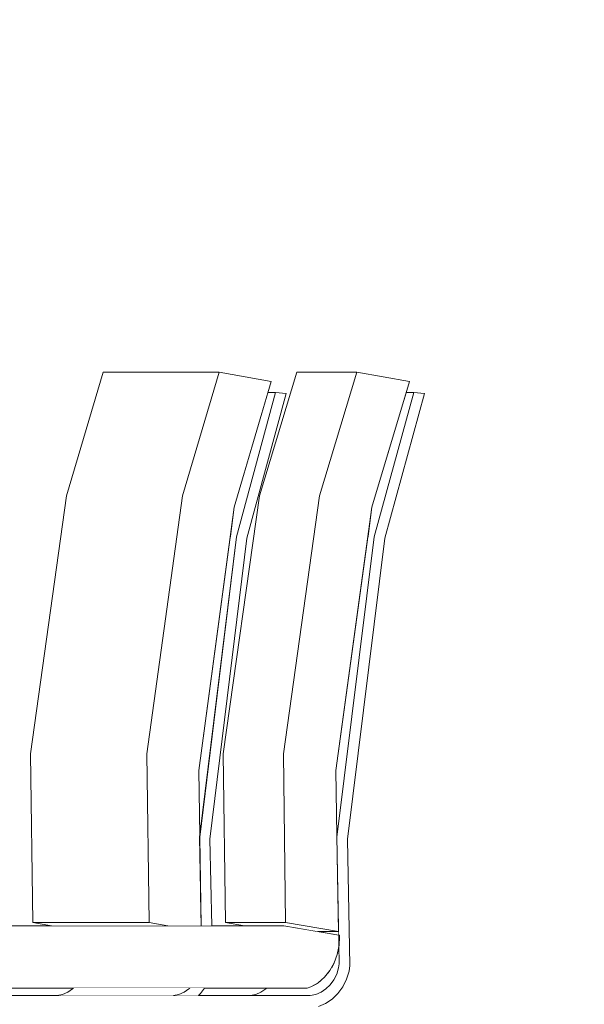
# Model space of a CAD drawing. Header units: millimetres. Extents: x -30280 to 309309, y -17460 to 4378.
# Tile 959 of 1056: x 255485 to 255937, y -13017 to -12228. Entities that reach past the tile are written whole.
import ezdxf

# ---------------------------------------------------------------- set-up
doc = ezdxf.new("R2010")
doc.units = ezdxf.units.MM
doc.header["$MEASUREMENT"] = 0
doc.linetypes.add('Wipeout_Contour', pattern=[1000, 0, -1000])
doc.layers.add('12_FAÇ_Façana', color=7, linetype='Continuous')
doc.layers.add('Nuevo_09_EI_Mobiliari general', color=7, linetype='Continuous')
doc.layers.add('Nuevo_09_EI_Mobiliari general_Pluma_Nº__1', color=7, linetype='Continuous', lineweight=5)

# ---------------------------------------------------------------- blocks, each defined once
blk = doc.blocks.new('Elem Sección_496_6', base_point=(235890.59, -13459.98))
at = {"color": 254, "linetype": 'Wipeout_Contour', "lineweight": 0, "ltscale": 20987777.46550189}
blk.add_wipeout([(255297.02, -12708.07), (255297.02, -12709.98), (255404.2, -12709.98), (255404.2, -12734.98), (255369.2, -12734.98), (255369.2, -12739.98), (255389.2, -12739.98), (255389.2, -12778.04), (255414.2, -12778.04), (255414.2, -12790.04), (255389.2, -12790.04), (255389.2, -12916.23), (255369.2, -12916.23), (255369.2, -12921.23), (255389.2, -12921.23), (255389.2, -12953.98), (255510.05, -12953.98), (255495.06, -12951.35), (255493.3, -12816.29), (255522, -12609.36), (255551.36, -12510.41), (255644.52, -12510.41), (255686.06, -12517.68), (255683.47, -12526.51), (255689.6, -12526.51), (255698.07, -12527.38), (255666.64, -12643.43), (255637.06, -12884.54), (255638.42, -12953.98), (255664.66, -12953.98), (255649.46, -12951.35), (255647.67, -12816.29), (255676.77, -12609.36), (255706.56, -12510.41), (255754.76, -12510.41), (255796.89, -12517.68), (255794.26, -12526.51), (255800.48, -12526.51), (255809.07, -12527.38), (255777.2, -12643.43), (255747.19, -12884.54), (255749.21, -12985.97), (255748.55, -12990.37), (255746.49, -12996.94), (255743.48, -13003.01), (255739.61, -13008.37), (255735, -13012.87), (255729.79, -13016.37), (255724.13, -13018.76), (255718.2, -13019.98), (255546.35, -13019.98), (255546.35, -13059.98), (255519.85, -13059.98), (255519.85, -13159.98), (255529.32, -13159.98), (255529.32, -13306.98), (255720.1, -13306.98), (255772.78, -13330.03), (255796.2, -13395.5), (255793.61, -13396.2), (255785.33, -13397.88), (255784.79, -13397.98), (255789.57, -13397.98), (255789.57, -13414.07), (255788.38, -13415.29), (255787.86, -13415.85), (255801.28, -13409.98), (255804.37, -13409.98), (255821.77, -13417.59), (255828.98, -13435.98), (255827.75, -13435.98), (255821.09, -13452.95), (255805.03, -13459.98), (256472.02, -13459.98), (256472.02, -10159.98), (255297.02, -10159.98), (255297.02, -12704.71), (255297.3, -12704.74), (255298.93, -12704.93), (255299.34, -12705), (255299.03, -12707.99), (255297.03, -12707.99)], dxfattribs=at).dxf.layer = '12_FAÇ_Façana'
at = {"color": 254, "linetype": 'Wipeout_Contour', "lineweight": 0, "ltscale": 1790704.612420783}
blk.add_wipeout([(255389.2, -13003.98), (255389.2, -13009.98), (255514.57, -13009.98), (255518.95, -13009.06), (255523.14, -13007.27), (255526.99, -13004.64), (255527.67, -13003.98)], dxfattribs=at).dxf.layer = '12_FAÇ_Façana'
at = {"color": 254, "linetype": 'Wipeout_Contour', "lineweight": 0, "ltscale": 2047920.224338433}
blk.add_wipeout([(255629.59, -13008.37), (255627.96, -13009.98), (255669.24, -13009.98), (255673.69, -13009.06), (255677.93, -13007.27), (255681.84, -13004.64), (255682.53, -13003.98), (255632.71, -13003.98)], dxfattribs=at).dxf.layer = '12_FAÇ_Façana'
blk = doc.blocks.new('Elem Sección_529_6', base_point=(235890.59, -13459.98))
at = {"color": 254, "linetype": 'Wipeout_Contour', "lineweight": 0, "ltscale": 1280443.117890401}
blk.add_wipeout([(255763.67, -12642.31), (255768.66, -12642.31), (255800.48, -12526.51), (255794.26, -12526.51), (255766.91, -12618.64)], dxfattribs=at).dxf.layer = 'Nuevo_09_EI_Mobiliari general'
at = {"color": 254, "linetype": 'Wipeout_Contour', "lineweight": 0, "ltscale": 1024253.661370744}
blk.add_wipeout([(255740.08, -12958.67), (255723.55, -12958.67), (255740.25, -12961.55), (255739.61, -12928.85)], dxfattribs=at).dxf.layer = 'Nuevo_09_EI_Mobiliari general'
at = {"color": 254, "linetype": 'Wipeout_Contour', "lineweight": 0, "ltscale": 1280338.908964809}
blk.add_wipeout([(255736.6, -12983.8), (255736.22, -12984.48), (255740.7, -12984.48), (255740.43, -12970.68), (255739.12, -12977.06)], dxfattribs=at).dxf.layer = 'Nuevo_09_EI_Mobiliari general'
at = {"color": 254, "linetype": 'Wipeout_Contour', "lineweight": 0, "ltscale": 1024279.706857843}
blk.add_wipeout([(255763.67, -12642.31), (255738.04, -12829.61), (255738.86, -12881.64), (255768.66, -12642.31)], dxfattribs=at).dxf.layer = 'Nuevo_09_EI_Mobiliari general'
at = {"color": 254, "linetype": 'Wipeout_Contour', "lineweight": 0, "ltscale": 1024269.256982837}
blk.add_wipeout([(255734.34, -12987.77), (255740.21, -12987.77), (255740.7, -12984.48), (255736.22, -12984.48)], dxfattribs=at).dxf.layer = 'Nuevo_09_EI_Mobiliari general'
at = {"color": 254, "linetype": 'Wipeout_Contour', "lineweight": 0, "ltscale": 1280325.778945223}
blk.add_wipeout([(255730.86, -12992.7), (255738.67, -12992.7), (255740.21, -12987.77), (255734.34, -12987.77), (255733.11, -12989.94)], dxfattribs=at).dxf.layer = 'Nuevo_09_EI_Mobiliari general'
at = {"color": 254, "linetype": 'Wipeout_Contour', "lineweight": 0, "ltscale": 1280311.092338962}
blk.add_wipeout([(255726.46, -12997.25), (255736.41, -12997.25), (255738.67, -12992.7), (255730.86, -12992.7), (255728.76, -12995.27)], dxfattribs=at).dxf.layer = 'Nuevo_09_EI_Mobiliari general'
at = {"color": 254, "linetype": 'Wipeout_Contour', "lineweight": 0, "ltscale": 1280292.009212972}
blk.add_wipeout([(255720.88, -13001.27), (255733.51, -13001.27), (255736.41, -12997.25), (255726.46, -12997.25), (255723.68, -12999.65)], dxfattribs=at).dxf.layer = 'Nuevo_09_EI_Mobiliari general'
at = {"color": 254, "linetype": 'Wipeout_Contour', "lineweight": 0, "ltscale": 1792294.123417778}
blk.add_wipeout([(255681.84, -13004.64), (255730.05, -13004.64), (255733.51, -13001.27), (255720.88, -13001.27), (255718.03, -13002.93), (255714.99, -13003.98), (255682.53, -13003.98)], dxfattribs=at).dxf.layer = 'Nuevo_09_EI_Mobiliari general'
at = {"color": 254, "linetype": 'Wipeout_Contour', "lineweight": 0, "ltscale": 1024138.151518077}
blk.add_wipeout([(255681.84, -13004.64), (255677.93, -13007.27), (255726.14, -13007.27), (255730.05, -13004.64)], dxfattribs=at).dxf.layer = 'Nuevo_09_EI_Mobiliari general'
at = {"color": 254, "linetype": 'Wipeout_Contour', "lineweight": 0, "ltscale": 1024122.311011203}
blk.add_wipeout([(255673.69, -13009.06), (255721.89, -13009.06), (255726.14, -13007.27), (255677.93, -13007.27)], dxfattribs=at).dxf.layer = 'Nuevo_09_EI_Mobiliari general'
at = {"color": 254, "linetype": 'Wipeout_Contour', "lineweight": 0, "ltscale": 1024105.224167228}
blk.add_wipeout([(255673.69, -13009.06), (255669.24, -13009.98), (255717.44, -13009.98), (255721.89, -13009.06)], dxfattribs=at).dxf.layer = 'Nuevo_09_EI_Mobiliari general'
at = {"color": 254, "linetype": 'Wipeout_Contour', "lineweight": 0, "ltscale": 8704765.874245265}
blk.add_wipeout([(255325.25, -13029.98), (255345.9, -13019.98), (255718.2, -13019.98), (255724.13, -13018.76), (255729.79, -13016.37), (255735, -13012.87), (255739.61, -13008.37), (255743.48, -13003.01), (255746.49, -12996.94), (255748.55, -12990.37), (255749.21, -12985.97), (255747.19, -12884.54), (255777.2, -12643.43), (255809.07, -12527.38), (255800.48, -12526.51), (255768.66, -12642.31), (255738.86, -12881.64), (255739.61, -12928.85), (255740.25, -12961.55), (255740.8, -12961.65), (255740.97, -12962.58), (255740.59, -12969.91), (255740.43, -12970.68), (255740.7, -12984.48), (255740.21, -12987.77), (255738.67, -12992.7), (255736.41, -12997.25), (255733.51, -13001.27), (255730.05, -13004.64), (255726.14, -13007.27), (255721.89, -13009.06), (255717.44, -13009.98), (255346.22, -13009.98), (255325.25, -13019.98)], dxfattribs=at).dxf.layer = 'Nuevo_09_EI_Mobiliari general'
at = {"layer": 'Nuevo_09_EI_Mobiliari general_Pluma_Nº__1', "color": 7, "linetype": 'Continuous', "lineweight": 5}
for p, q in [((255748.55, -12990.37), (255749.21, -12985.97)), ((255746.49, -12996.94), (255748.55, -12990.37))]:
    blk.add_line(p, q, dxfattribs=at)
at = {"color": 254, "linetype": 'Wipeout_Contour', "lineweight": 0, "ltscale": 1024096.140382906}
blk.add_wipeout([(255676.77, -12609.36), (255724.98, -12609.36), (255754.76, -12510.41), (255706.56, -12510.41)], dxfattribs=at).dxf.layer = 'Nuevo_09_EI_Mobiliari general'
at = {"color": 254, "linetype": 'Wipeout_Contour', "lineweight": 0, "ltscale": 1536139.456420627}
blk.add_wipeout([(255697.66, -12951.35), (255649.46, -12951.35), (255664.66, -12953.98), (255696.34, -12953.98), (255723.55, -12958.67), (255740.08, -12958.67)], dxfattribs=at).dxf.layer = 'Nuevo_09_EI_Mobiliari general'
at = {"color": 254, "linetype": 'Wipeout_Contour', "lineweight": 0, "ltscale": 1024008.776956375}
blk.add_wipeout([(255647.67, -12816.29), (255695.88, -12816.29), (255724.98, -12609.36), (255676.77, -12609.36)], dxfattribs=at).dxf.layer = 'Nuevo_09_EI_Mobiliari general'
at = {"color": 254, "linetype": 'Wipeout_Contour', "lineweight": 0, "ltscale": 1023988.361590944}
blk.add_wipeout([(255647.67, -12816.29), (255649.46, -12951.35), (255697.66, -12951.35), (255695.88, -12816.29)], dxfattribs=at).dxf.layer = 'Nuevo_09_EI_Mobiliari general'
at = {"layer": 'Nuevo_09_EI_Mobiliari general_Pluma_Nº__1', "color": 7, "linetype": 'Continuous', "lineweight": 5}
blk.add_line((255676.77, -12609.36), (255647.67, -12816.29), dxfattribs=at)
at = {"color": 254, "linetype": 'Wipeout_Contour', "lineweight": 0, "ltscale": 2048447.90893522}
blk.add_wipeout([(255697.66, -12951.35), (255740.08, -12958.67), (255738.04, -12829.61), (255766.91, -12618.64), (255796.89, -12517.68), (255754.76, -12510.41), (255724.98, -12609.36), (255695.88, -12816.29)], dxfattribs=at).dxf.layer = 'Nuevo_09_EI_Mobiliari general'
at = {"layer": 'Nuevo_09_EI_Mobiliari general_Pluma_Nº__1', "color": 7, "linetype": 'Continuous', "lineweight": 5}
for p, q in [((255706.56, -12510.41), (255676.77, -12609.36)), ((255706.56, -12510.41), (255754.76, -12510.41)), ((255754.76, -12510.41), (255724.98, -12609.36)), ((255796.89, -12517.68), (255754.76, -12510.41)), ((255766.91, -12618.64), (255796.89, -12517.68)), ((255800.48, -12526.51), (255768.66, -12642.31)), ((255777.2, -12643.43), (255809.07, -12527.38)), ((255794.26, -12526.51), (255800.48, -12526.51)), ((255809.07, -12527.38), (255800.48, -12526.51)), ((255724.98, -12609.36), (255695.88, -12816.29)), ((255738.04, -12829.61), (255766.91, -12618.64)), ((255768.66, -12642.31), (255738.7, -12882.93)), ((255747.19, -12884.54), (255777.2, -12643.43)), ((255738.86, -12881.64), (255738.04, -12829.61)), ((255739.61, -12928.85), (255738.86, -12881.64)), ((255749.21, -12985.97), (255747.19, -12884.54))]:
    blk.add_line(p, q, dxfattribs=at)
at = {"color": 254, "linetype": 'Wipeout_Contour', "lineweight": 0, "ltscale": 5629360.713575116}
blk.add_wipeout([(255351.24, -12953.98), (255345.22, -12953.98), (255333.36, -12956.41), (255325.12, -12959.96), (255302.25, -12970.87), (255318.37, -13016.98), (255340.92, -13006.22), (255344.01, -13004.89), (255348.46, -13003.98), (255350.72, -13003.98), (255714.99, -13003.98), (255718.03, -13002.93), (255723.68, -12999.65), (255728.76, -12995.27), (255733.11, -12989.94), (255736.6, -12983.8), (255739.12, -12977.06), (255740.59, -12969.91), (255740.97, -12962.58), (255740.8, -12961.65), (255740.38, -12961.57), (255696.34, -12953.98)], dxfattribs=at).dxf.layer = 'Nuevo_09_EI_Mobiliari general'
at = {"layer": 'Nuevo_09_EI_Mobiliari general_Pluma_Nº__1', "color": 7, "linetype": 'Continuous', "lineweight": 5}
for p, q in [((255647.67, -12816.29), (255649.46, -12951.35)), ((255695.88, -12816.29), (255697.66, -12951.35)), ((255738.7, -12882.93), (255740.7, -12984.48)), ((255740.08, -12958.67), (255739.61, -12928.85)), ((255696.34, -12953.98), (255351.24, -12953.98)), ((255649.46, -12951.35), (255664.66, -12953.98)), ((255649.46, -12951.35), (255697.66, -12951.35)), ((255740.25, -12961.55), (255696.34, -12953.98)), ((255697.66, -12951.35), (255740.08, -12958.67)), ((255723.55, -12958.67), (255740.08, -12958.67)), ((255740.38, -12961.57), (255740.25, -12961.55)), ((255740.8, -12961.65), (255740.38, -12961.57)), ((255740.59, -12969.91), (255740.97, -12962.58)), ((255740.97, -12962.58), (255740.8, -12961.65)), ((255739.12, -12977.06), (255740.43, -12970.68)), ((255740.43, -12970.68), (255740.59, -12969.91)), ((255736.6, -12983.8), (255739.12, -12977.06)), ((255733.11, -12989.94), (255736.6, -12983.8)), ((255740.21, -12987.77), (255738.67, -12992.7)), ((255740.7, -12984.48), (255740.21, -12987.77)), ((255723.68, -12999.65), (255728.76, -12995.27)), ((255728.76, -12995.27), (255733.11, -12989.94)), ((255736.41, -12997.25), (255733.51, -13001.27)), ((255738.67, -12992.7), (255736.41, -12997.25)), ((255743.48, -13003.01), (255746.49, -12996.94)), ((255350.72, -13003.98), (255714.99, -13003.98)), ((255681.84, -13004.64), (255677.93, -13007.27)), ((255682.53, -13003.98), (255681.84, -13004.64)), ((255714.99, -13003.98), (255718.03, -13002.93)), ((255718.03, -13002.93), (255723.68, -12999.65)), ((255730.05, -13004.64), (255726.14, -13007.27)), ((255733.51, -13001.27), (255730.05, -13004.64)), ((255739.61, -13008.37), (255743.48, -13003.01)), ((255715.19, -13009.98), (255346.22, -13009.98)), ((255673.69, -13009.06), (255669.24, -13009.98)), ((255677.93, -13007.27), (255673.69, -13009.06)), ((255717.44, -13009.98), (255715.19, -13009.98)), ((255721.89, -13009.06), (255717.44, -13009.98)), ((255726.14, -13007.27), (255721.89, -13009.06)), ((255729.79, -13016.37), (255735, -13012.87)), ((255735, -13012.87), (255739.61, -13008.37)), ((255724.13, -13018.76), (255729.79, -13016.37))]:
    blk.add_line(p, q, dxfattribs=at)
blk = doc.blocks.new('Elem Sección_530_6', base_point=(235890.59, -13459.98))
at = {"color": 254, "linetype": 'Wipeout_Contour', "lineweight": 0, "ltscale": 1279890.909603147}
blk.add_wipeout([(255656.5, -12618.64), (255653.31, -12642.31), (255658.23, -12642.31), (255689.6, -12526.51), (255683.47, -12526.51)], dxfattribs=at).dxf.layer = 'Nuevo_09_EI_Mobiliari general'
at = {"color": 254, "linetype": 'Wipeout_Contour', "lineweight": 0, "ltscale": 767872.102098}
blk.add_wipeout([(255630.07, -12953.98), (255629.58, -12928.85), (255629.97, -12953.98)], dxfattribs=at).dxf.layer = 'Nuevo_09_EI_Mobiliari general'
at = {"color": 254, "linetype": 'Wipeout_Contour', "lineweight": 0, "ltscale": 1023508.734660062}
blk.add_wipeout([(255588.22, -12951.35), (255495.06, -12951.35), (255510.05, -12953.98), (255603.21, -12953.98)], dxfattribs=at).dxf.layer = 'Nuevo_09_EI_Mobiliari general'
at = {"color": 254, "linetype": 'Wipeout_Contour', "lineweight": 0, "ltscale": 1023618.183545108}
blk.add_wipeout([(255526.99, -13004.64), (255620.15, -13004.64), (255620.83, -13003.98), (255527.67, -13003.98)], dxfattribs=at).dxf.layer = 'Nuevo_09_EI_Mobiliari general'
at = {"color": 254, "linetype": 'Wipeout_Contour', "lineweight": 0, "ltscale": 1023839.436795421}
blk.add_wipeout([(255628.03, -12829.61), (255628.84, -12881.64), (255658.23, -12642.31), (255653.31, -12642.31)], dxfattribs=at).dxf.layer = 'Nuevo_09_EI_Mobiliari general'
at = {"color": 254, "linetype": 'Wipeout_Contour', "lineweight": 0, "ltscale": 1023609.466573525}
blk.add_wipeout([(255523.14, -13007.27), (255616.3, -13007.27), (255620.15, -13004.64), (255526.99, -13004.64)], dxfattribs=at).dxf.layer = 'Nuevo_09_EI_Mobiliari general'
at = {"color": 254, "linetype": 'Wipeout_Contour', "lineweight": 0, "ltscale": 2303747.691906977}
blk.add_wipeout([(255658.23, -12642.31), (255628.84, -12881.64), (255629.58, -12928.85), (255630.07, -12953.98), (255638.42, -12953.98), (255637.06, -12884.54), (255666.64, -12643.43), (255698.07, -12527.38), (255689.6, -12526.51)], dxfattribs=at).dxf.layer = 'Nuevo_09_EI_Mobiliari general'
at = {"color": 254, "linetype": 'Wipeout_Contour', "lineweight": 0, "ltscale": 1023593.854593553}
blk.add_wipeout([(255523.14, -13007.27), (255518.95, -13009.06), (255612.11, -13009.06), (255616.3, -13007.27)], dxfattribs=at).dxf.layer = 'Nuevo_09_EI_Mobiliari general'
at = {"layer": 'Nuevo_09_EI_Mobiliari general_Pluma_Nº__1', "color": 7, "linetype": 'Continuous', "lineweight": 5}
blk.add_line((255527.67, -13003.98), (255526.99, -13004.64), dxfattribs=at)
at = {"color": 254, "linetype": 'Wipeout_Contour', "lineweight": 0, "ltscale": 1023566.749943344}
blk.add_wipeout([(255522, -12609.36), (255615.16, -12609.36), (255644.52, -12510.41), (255551.36, -12510.41)], dxfattribs=at).dxf.layer = 'Nuevo_09_EI_Mobiliari general'
at = {"color": 254, "linetype": 'Wipeout_Contour', "lineweight": 0, "ltscale": 1023577.011214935}
blk.add_wipeout([(255514.57, -13009.98), (255607.73, -13009.98), (255612.11, -13009.06), (255518.95, -13009.06)], dxfattribs=at).dxf.layer = 'Nuevo_09_EI_Mobiliari general'
at = {"layer": 'Nuevo_09_EI_Mobiliari general_Pluma_Nº__1', "color": 7, "linetype": 'Continuous', "lineweight": 5}
for p, q in [((255526.99, -13004.64), (255523.14, -13007.27)), ((255518.95, -13009.06), (255514.57, -13009.98)), ((255523.14, -13007.27), (255518.95, -13009.06))]:
    blk.add_line(p, q, dxfattribs=at)
at = {"color": 254, "linetype": 'Wipeout_Contour', "lineweight": 0, "ltscale": 1023481.05060255}
blk.add_wipeout([(255493.3, -12816.29), (255586.47, -12816.29), (255615.16, -12609.36), (255522, -12609.36)], dxfattribs=at).dxf.layer = 'Nuevo_09_EI_Mobiliari general'
at = {"color": 254, "linetype": 'Wipeout_Contour', "lineweight": 0, "ltscale": 2047612.914680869}
blk.add_wipeout([(255607.73, -13009.98), (255627.96, -13009.98), (255629.59, -13008.37), (255632.71, -13003.98), (255620.83, -13003.98), (255620.15, -13004.64), (255616.3, -13007.27), (255612.11, -13009.06)], dxfattribs=at).dxf.layer = 'Nuevo_09_EI_Mobiliari general'
at = {"layer": 'Nuevo_09_EI_Mobiliari general_Pluma_Nº__1', "color": 7, "linetype": 'Continuous', "lineweight": 5}
for p, q in [((255551.36, -12510.41), (255522, -12609.36)), ((255620.15, -13004.64), (255616.3, -13007.27)), ((255620.83, -13003.98), (255620.15, -13004.64)), ((255629.59, -13008.37), (255632.71, -13003.98)), ((255612.11, -13009.06), (255607.73, -13009.98)), ((255616.3, -13007.27), (255612.11, -13009.06)), ((255627.96, -13009.98), (255629.59, -13008.37))]:
    blk.add_line(p, q, dxfattribs=at)
at = {"color": 254, "linetype": 'Wipeout_Contour', "lineweight": 0, "ltscale": 1023461.417498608}
blk.add_wipeout([(255493.3, -12816.29), (255495.06, -12951.35), (255588.22, -12951.35), (255586.47, -12816.29)], dxfattribs=at).dxf.layer = 'Nuevo_09_EI_Mobiliari general'
at = {"layer": 'Nuevo_09_EI_Mobiliari general_Pluma_Nº__1', "color": 7, "linetype": 'Continuous', "lineweight": 5}
for p, q in [((255522, -12609.36), (255493.3, -12816.29)), ((255493.3, -12816.29), (255495.06, -12951.35)), ((255495.06, -12951.35), (255510.05, -12953.98))]:
    blk.add_line(p, q, dxfattribs=at)
at = {"color": 254, "linetype": 'Wipeout_Contour', "lineweight": 0, "ltscale": 2303500.113594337}
blk.add_wipeout([(255586.47, -12816.29), (255588.22, -12951.35), (255603.21, -12953.98), (255629.97, -12953.98), (255628.03, -12829.61), (255656.5, -12618.64), (255686.06, -12517.68), (255644.52, -12510.41), (255615.16, -12609.36)], dxfattribs=at).dxf.layer = 'Nuevo_09_EI_Mobiliari general'
at = {"layer": 'Nuevo_09_EI_Mobiliari general_Pluma_Nº__1', "color": 7, "linetype": 'Continuous', "lineweight": 5}
for p, q in [((255551.36, -12510.41), (255644.52, -12510.41)), ((255644.52, -12510.41), (255615.16, -12609.36)), ((255686.06, -12517.68), (255644.52, -12510.41)), ((255656.5, -12618.64), (255686.06, -12517.68)), ((255689.6, -12526.51), (255658.23, -12642.31)), ((255666.64, -12643.43), (255698.07, -12527.38)), ((255683.47, -12526.51), (255689.6, -12526.51)), ((255698.07, -12527.38), (255689.6, -12526.51)), ((255615.16, -12609.36), (255586.47, -12816.29)), ((255628.03, -12829.61), (255656.5, -12618.64)), ((255658.23, -12642.31), (255628.69, -12882.93)), ((255637.06, -12884.54), (255666.64, -12643.43)), ((255586.47, -12816.29), (255588.22, -12951.35)), ((255628.84, -12881.64), (255628.03, -12829.61)), ((255628.69, -12882.93), (255630.07, -12953.98)), ((255629.58, -12928.85), (255628.84, -12881.64)), ((255638.42, -12953.98), (255637.06, -12884.54)), ((255629.97, -12953.98), (255629.58, -12928.85)), ((255495.06, -12951.35), (255588.22, -12951.35)), ((255588.22, -12951.35), (255603.21, -12953.98))]:
    blk.add_line(p, q, dxfattribs=at)

msp = doc.modelspace()

# ---------------------------------------------------------------- block references
at = {"layer": '12_FAÇ_Façana', "lineweight": 0}
msp.add_blockref('Elem Sección_496_6', (235890.59, -13459.98), dxfattribs=at)

# ---------------------------------------------------------------- next in the draw order: block references
at = {"layer": 'Nuevo_09_EI_Mobiliari general', "lineweight": 0}
msp.add_blockref('Elem Sección_529_6', (235890.59, -13459.98), dxfattribs=at)

# ---------------------------------------------------------------- next in the draw order: block references
msp.add_blockref('Elem Sección_530_6', (235890.59, -13459.98), dxfattribs=at)

doc.saveas('drawing.dxf')
